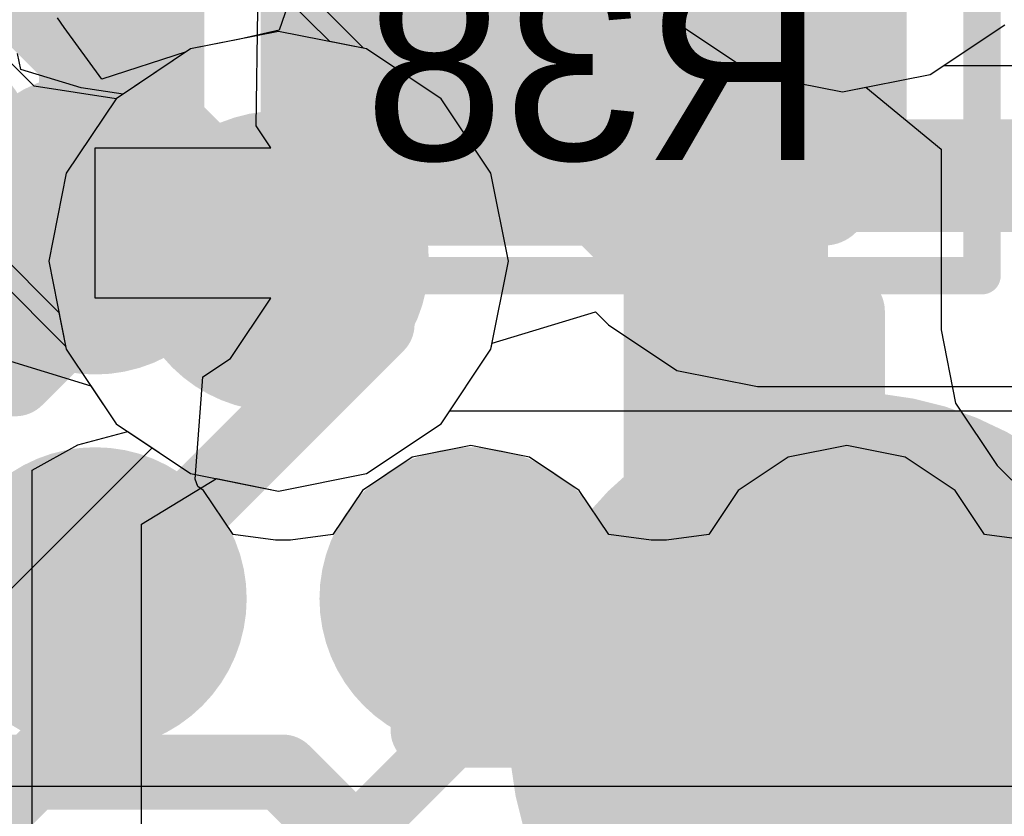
# Model space of a CAD drawing. Header units: millimetres. Extents: x -2 to 68, y -2 to 27.4.
# Tile 266 of 594: x 32 to 33.3, y 9.2 to 10.3. Entities that reach past the tile are written whole.
import ezdxf

# ---------------------------------------------------------------- set-up
doc = ezdxf.new("R2010")
doc.units = ezdxf.units.MM
for name, color, linetype in [('BottomLayer', 5, 'Continuous'), ('BottomPaste', 16, 'Continuous'), ('BottomSolder', 6, 'Continuous'), ('DrillGuide', 244, 'Continuous'), ('Mechanical10', 56, 'Continuous'), ('Mechanical17', 56, 'Continuous'), ('Mechanical6', 56, 'Continuous'), ('Mechanical88', 56, 'Continuous'), ('MidLayer1', 16, 'Continuous'), ('MidLayer2', 76, 'Continuous'), ('MidLayer3', 90, 'Continuous'), ('MidLayer4', 156, 'Continuous'), ('MidLayer5', 130, 'Continuous'), ('MidLayer6', 216, 'Continuous'), ('MidLayer7', 6, 'Continuous'), ('MidLayer8', 54, 'Continuous'), ('MultiLayer', 9, 'Continuous'), ('TopLayer', 1, 'Continuous'), ('TopPaste', 8, 'Continuous'), ('TopSolder', 216, 'Continuous'), ('ViaHoleLayer', 16, 'Continuous')]:
    doc.layers.add(name, color=color, linetype=linetype)

# ---------------------------------------------------------------- blocks, each defined once
blk = doc.blocks.new('TP_0_8MM_B_84')
at = {"layer": 'BottomLayer', "const_width": 0.4001}
blk.add_lwpolyline([(-0.2, 0, 1), (0.2, 0, 1)], format="xyb", close=True, dxfattribs=at)
at = {"layer": 'BottomSolder', "const_width": 0.45}
blk.add_lwpolyline([(-0.225, 0, 1), (0.225, 0, 1)], format="xyb", close=True, dxfattribs=at)
blk = doc.blocks.new('RES_0201_B_91')
at = {"layer": 'BottomLayer', "const_width": 0.0806}
for points in [[(-0.3897, 0.0894, 1), (-0.3091, 0.0894, 1)], [(-0.2409, 0.0894, 1), (-0.1603, 0.0894, 1)], [(0.1603, 0.0894, 1), (0.2409, 0.0894, 1)], [(0.3091, 0.0894, 1), (0.3897, 0.0894, 1)], [(-0.3897, -0.0894, 1), (-0.3091, -0.0894, 1)], [(-0.2409, -0.0894, 1), (-0.1603, -0.0894, 1)], [(0.1603, -0.0894, 1), (0.2409, -0.0894, 1)], [(0.3091, -0.0894, 1), (0.3897, -0.0894, 1)]]:
    blk.add_lwpolyline(points, format="xyb", close=True, dxfattribs=at)
at = {"layer": 'BottomLayer'}
for points in [[(-0.2006, 0.17), (-0.3494, 0.17), (-0.2006, -0.17), (-0.3494, -0.17)], [(0.2006, -0.17), (0.3494, -0.17), (0.2006, 0.17), (0.3494, 0.17)], [(-0.12, 0.0894), (-0.43, 0.0894), (-0.12, -0.0894), (-0.43, -0.0894)], [(0.12, -0.0894), (0.43, -0.0894), (0.12, 0.0894), (0.43, 0.0894)]]:
    blk.add_solid(points, dxfattribs=at)
at = {"layer": 'BottomPaste', "const_width": 0.0806}
for points in [[(-0.3897, 0.0894, 1), (-0.3091, 0.0894, 1)], [(-0.2409, 0.0894, 1), (-0.1603, 0.0894, 1)], [(0.1603, 0.0894, 1), (0.2409, 0.0894, 1)], [(0.3091, 0.0894, 1), (0.3897, 0.0894, 1)], [(-0.3897, -0.0894, 1), (-0.3091, -0.0894, 1)], [(-0.2409, -0.0894, 1), (-0.1603, -0.0894, 1)], [(0.1603, -0.0894, 1), (0.2409, -0.0894, 1)], [(0.3091, -0.0894, 1), (0.3897, -0.0894, 1)]]:
    blk.add_lwpolyline(points, format="xyb", close=True, dxfattribs=at)
at = {"layer": 'BottomPaste'}
for points in [[(-0.2006, 0.17), (-0.3494, 0.17), (-0.2006, -0.17), (-0.3494, -0.17)], [(0.2006, -0.17), (0.3494, -0.17), (0.2006, 0.17), (0.3494, 0.17)], [(-0.12, 0.0894), (-0.43, 0.0894), (-0.12, -0.0894), (-0.43, -0.0894)], [(0.12, -0.0894), (0.43, -0.0894), (0.12, 0.0894), (0.43, 0.0894)]]:
    blk.add_solid(points, dxfattribs=at)
at = {"layer": 'BottomSolder', "const_width": 0.0806}
for points in [[(-0.3897, 0.0894, 1), (-0.3091, 0.0894, 1)], [(-0.2409, 0.0894, 1), (-0.1603, 0.0894, 1)], [(0.1603, 0.0894, 1), (0.2409, 0.0894, 1)], [(0.3091, 0.0894, 1), (0.3897, 0.0894, 1)], [(-0.3897, -0.0894, 1), (-0.3091, -0.0894, 1)], [(-0.2409, -0.0894, 1), (-0.1603, -0.0894, 1)], [(0.1603, -0.0894, 1), (0.2409, -0.0894, 1)], [(0.3091, -0.0894, 1), (0.3897, -0.0894, 1)]]:
    blk.add_lwpolyline(points, format="xyb", close=True, dxfattribs=at)
at = {"layer": 'BottomSolder'}
for points in [[(-0.2006, 0.17), (-0.3494, 0.17), (-0.2006, -0.17), (-0.3494, -0.17)], [(0.2006, -0.17), (0.3494, -0.17), (0.2006, 0.17), (0.3494, 0.17)], [(-0.12, 0.0894), (-0.43, 0.0894), (-0.12, -0.0894), (-0.43, -0.0894)], [(0.12, -0.0894), (0.43, -0.0894), (0.12, 0.0894), (0.43, 0.0894)]]:
    blk.add_solid(points, dxfattribs=at)
at = {"layer": 'Mechanical10', "const_width": 0.12}
for points in [[(-0.32, -0.17), (-0.32, 0.17)], [(-0.32, 0.17), (0.32, 0.17)], [(0.32, -0.17), (0.32, 0.17)], [(-0.32, -0.17), (0.32, -0.17)]]:
    blk.add_lwpolyline(points, dxfattribs=at)
at = {"layer": 'Mechanical10', "const_width": 0.06}
for points in [[(-0.35, 0.17, 1), (-0.29, 0.17, 1)], [(-0.35, 0.17, 1), (-0.29, 0.17, 1)], [(0.29, 0.17, 1), (0.35, 0.17, 1)], [(0.29, 0.17, 1), (0.35, 0.17, 1)], [(-0.35, -0.17, 1), (-0.29, -0.17, 1)], [(-0.35, -0.17, 1), (-0.29, -0.17, 1)], [(0.29, -0.17, 1), (0.35, -0.17, 1)], [(0.29, -0.17, 1), (0.35, -0.17, 1)]]:
    blk.add_lwpolyline(points, format="xyb", close=True, dxfattribs=at)
at = {"layer": 'Mechanical6', "const_width": 0.05}
for points in [[(-0.53, -0.27), (-0.53, 0.27)], [(-0.53, 0.27), (0.53, 0.27)], [(0.53, -0.27), (0.53, 0.27)], [(0, -0.135), (0, 0.135)], [(-0.135, 0), (0.135, 0)], [(-0.53, -0.27), (0.53, -0.27)]]:
    blk.add_lwpolyline(points, dxfattribs=at)
at = {"layer": 'Mechanical6'}
for points, const_width in [([(-0.5425, 0.27, 1), (-0.5175, 0.27, 1)], 0.025), ([(-0.5425, 0.27, 1), (-0.5175, 0.27, 1)], 0.025), ([(0.5175, 0.27, 1), (0.5425, 0.27, 1)], 0.025), ([(0.5175, 0.27, 1), (0.5425, 0.27, 1)], 0.025), ([(-0.0125, 0.135, 1), (0.0125, 0.135, 1)], 0.025), ([(0.1013, 0, 1), (-0.1013, 0, 1)], 0.05), ([(-0.1475, 0, 1), (-0.1225, 0, 1)], 0.025), ([(-0.1138, 0, 1), (-0.0888, 0, 1)], 0.025), ([(0.0888, 0, 1), (0.1138, 0, 1)], 0.025), ([(0.1225, 0, 1), (0.1475, 0, 1)], 0.025), ([(-0.0125, -0.135, 1), (0.0125, -0.135, 1)], 0.025), ([(-0.5425, -0.27, 1), (-0.5175, -0.27, 1)], 0.025), ([(-0.5425, -0.27, 1), (-0.5175, -0.27, 1)], 0.025), ([(0.5175, -0.27, 1), (0.5425, -0.27, 1)], 0.025), ([(0.5175, -0.27, 1), (0.5425, -0.27, 1)], 0.025)]:
    blk.add_lwpolyline(points, format="xyb", close=True, dxfattribs=dict(at, const_width=const_width))
blk = doc.blocks.new('BGA486C50P27X27_1400X1400X125_227')
at = {"layer": 'TopLayer', "const_width": 0.1}
for points in [[(-6.05, 4, 1), (-5.95, 4, 1)], [(-5.55, 4, 1), (-5.45, 4, 1)], [(-6.05, 3.5, 1), (-5.95, 3.5, 1)], [(-6.05, 3, 1), (-5.95, 3, 1)]]:
    blk.add_lwpolyline(points, format="xyb", close=True, dxfattribs=at)
at = {"layer": 'TopPaste', "const_width": 0.1}
for points in [[(-6.05, 4, 1), (-5.95, 4, 1)], [(-5.55, 4, 1), (-5.45, 4, 1)], [(-6.05, 3.5, 1), (-5.95, 3.5, 1)], [(-6.05, 3, 1), (-5.95, 3, 1)]]:
    blk.add_lwpolyline(points, format="xyb", close=True, dxfattribs=at)
at = {"layer": 'TopSolder', "const_width": 0.2016}
for points in [[(-6.1008, 4, 1), (-5.8992, 4, 1)], [(-5.6008, 4, 1), (-5.3992, 4, 1)], [(-6.1008, 3.5, 1), (-5.8992, 3.5, 1)], [(-6.1008, 3, 1), (-5.8992, 3, 1)]]:
    blk.add_lwpolyline(points, format="xyb", close=True, dxfattribs=at)

msp = doc.modelspace()

# ---------------------------------------------------------------- linework, layer by layer
at = {"layer": 'BottomLayer', "const_width": 0.1}
for points in [[(33.05, 10.2), (33.05, 10.9)], [(32.195, 9.9688), (32.195, 10.3849)], [(32.5, 9.8652), (32.5, 10.2)], [(33.05, 9.4008), (33.05, 10.2)], [(32.019, 9.7928), (32.195, 9.9688)], [(32.204, 9.5692), (32.5, 9.8652)], [(31.6913, 9.7928), (32.019, 9.7928)], [(31.4906, 9.5692), (32.204, 9.5692)], [(33.05, 9.4008), (33.1258, 9.325)], [(31.3589, 9.2692), (32.3745, 9.2692)], [(32.3745, 9.2692), (35.3376, 6.3061)]]:
    msp.add_lwpolyline(points, dxfattribs=at)
at = {"layer": 'BottomLayer'}
for points, const_width in [([(32.475, 10.2, 1), (32.525, 10.2, 1)], 0.05), ([(33.025, 10.2, 1), (33.075, 10.2, 1)], 0.05), ([(33.025, 10.2, 1), (33.075, 10.2, 1)], 0.05), ([(31.8197, 10.0928, 1), (31.9697, 10.0928, 1)], 0.15), ([(32.17, 9.9688, 1), (32.22, 9.9688, 1)], 0.05), ([(32.17, 9.9688, 1), (32.22, 9.9688, 1)], 0.05), ([(32.475, 9.8652, 1), (32.525, 9.8652, 1)], 0.05), ([(32.475, 9.8652, 1), (32.525, 9.8652, 1)], 0.05), ([(31.994, 9.7928, 1), (32.044, 9.7928, 1)], 0.05), ([(31.994, 9.7928, 1), (32.044, 9.7928, 1)], 0.05), ([(32.179, 9.5692, 1), (32.229, 9.5692, 1)], 0.05), ([(32.179, 9.5692, 1), (32.229, 9.5692, 1)], 0.05), ([(33.025, 9.4008, 1), (33.075, 9.4008, 1)], 0.05), ([(33.025, 9.4008, 1), (33.075, 9.4008, 1)], 0.05), ([(33.1008, 9.325, 1), (33.1508, 9.325, 1)], 0.05), ([(32.3495, 9.2692, 1), (32.3995, 9.2692, 1)], 0.05), ([(32.3495, 9.2692, 1), (32.3995, 9.2692, 1)], 0.05)]:
    msp.add_lwpolyline(points, format="xyb", close=True, dxfattribs=dict(at, const_width=const_width))
at = {"layer": 'DrillGuide', "const_width": 0.1}
msp.add_lwpolyline([(32.319, 9.9492, 1), (32.419, 9.9492, 1)], format="xyb", close=True, dxfattribs=at)
at = {"layer": 'Mechanical88', "const_width": 0.1}
for points in [[(33.1258, 9.325), (33.1258, 9.8828)], [(32.5681, 9.325), (33.1258, 9.325)], [(33.1258, 8.7672), (33.1258, 9.325)], [(33.1258, 9.325), (33.6836, 9.325)]]:
    msp.add_lwpolyline(points, dxfattribs=at)
at = {"layer": 'Mechanical88', "const_width": 0.05}
for points in [[(33.1008, 9.8828, 1), (33.1508, 9.8828, 1)], [(32.5431, 9.325, 1), (32.5931, 9.325, 1)], [(33.1008, 9.325, 1), (33.1508, 9.325, 1)], [(33.1008, 9.325, 1), (33.1508, 9.325, 1)], [(33.1008, 9.325, 1), (33.1508, 9.325, 1)], [(33.1008, 9.325, 1), (33.1508, 9.325, 1)]]:
    msp.add_lwpolyline(points, format="xyb", close=True, dxfattribs=at)
at = {"layer": 'MidLayer1'}
for p, q in [((32.8366, 10.3632), (32.9029, 10.264)), ((32.4821, 10.2326), (32.4054, 10.3094)), ((32.9029, 10.264), (33.0021, 10.1977)), ((32.486, 10.2318), (32.4821, 10.2326)), ((32.5853, 10.1655), (32.486, 10.2318)), ((33.2362, 10.1977), (33.2543, 10.2097)), ((33.2543, 10.2097), (33.6151, 10.2097)), ((33.0021, 10.1977), (33.1192, 10.1744)), ((33.1192, 10.1744), (33.2362, 10.1977)), ((32.6516, 10.0663), (32.5853, 10.1655)), ((32.6749, 9.9492), (32.6516, 10.0663)), ((31.9267, 9.995), (32.0856, 9.8361)), ((32.6516, 9.8322), (32.6749, 9.9492)), ((32.0856, 9.8361), (32.0864, 9.8322)), ((32.0864, 9.8322), (32.1527, 9.7329)), ((32.5853, 9.7329), (32.6516, 9.8322)), ((32.1527, 9.7329), (32.2519, 9.6666)), ((32.486, 9.6666), (32.5853, 9.7329)), ((32.2519, 9.6666), (32.369, 9.6433)), ((32.369, 9.6433), (32.486, 9.6666))]:
    msp.add_line(p, q, dxfattribs=at)
at = {"layer": 'MidLayer1', "const_width": 0.15}
for points in [[(32.125, 10.1932), (32.125, 10.5)], [(32.125, 10.1932), (32.369, 9.9492)]]:
    msp.add_lwpolyline(points, dxfattribs=at)
at = {"layer": 'MidLayer1'}
for points, const_width in [([(32.0875, 10.1932, 1), (32.1625, 10.1932, 1)], 0.075), ([(32.0875, 10.1932, 1), (32.1625, 10.1932, 1)], 0.075), ([(32.269, 9.9492, 1), (32.469, 9.9492, 1)], 0.2), ([(32.3315, 9.9492, 1), (32.4065, 9.9492, 1)], 0.075)]:
    msp.add_lwpolyline(points, format="xyb", close=True, dxfattribs=dict(at, const_width=const_width))
at = {"layer": 'MidLayer2'}
for p, q in [((32.4371, 10.2415), (32.0801, 10.5986)), ((32.8366, 10.3632), (32.9029, 10.264)), ((32.9029, 10.264), (33.0021, 10.1977)), ((33.2362, 10.1977), (33.3355, 10.264)), ((32.486, 10.2318), (32.4371, 10.2415)), ((32.5853, 10.1655), (32.486, 10.2318)), ((33.0021, 10.1977), (33.1192, 10.1744)), ((33.1192, 10.1744), (33.2362, 10.1977)), ((32.6516, 10.0663), (32.5853, 10.1655)), ((31.8547, 10.1031), (32.0767, 9.8811)), ((32.6749, 9.9492), (32.6516, 10.0663)), ((32.6516, 9.8322), (32.6749, 9.9492)), ((32.0767, 9.8811), (32.0864, 9.8322)), ((32.0864, 9.8322), (32.1527, 9.7329)), ((32.5853, 9.7329), (32.6516, 9.8322)), ((32.1527, 9.7329), (32.2519, 9.6666)), ((32.486, 9.6666), (32.5853, 9.7329)), ((32.2519, 9.6666), (32.369, 9.6433)), ((32.369, 9.6433), (32.486, 9.6666))]:
    msp.add_line(p, q, dxfattribs=at)
at = {"layer": 'MidLayer2', "const_width": 0.1}
msp.add_lwpolyline([(31.8998, 10.4184), (32.369, 9.9492)], dxfattribs=at)
at = {"layer": 'MidLayer2'}
for points, const_width in [([(32.269, 9.9492, 1), (32.469, 9.9492, 1)], 0.2), ([(32.344, 9.9492, 1), (32.394, 9.9492, 1)], 0.05)]:
    msp.add_lwpolyline(points, format="xyb", close=True, dxfattribs=dict(at, const_width=const_width))
at = {"layer": 'MidLayer3'}
for p, q in [((32.8366, 10.3632), (32.9029, 10.264)), ((32.9029, 10.264), (33.0021, 10.1977)), ((33.2362, 10.1977), (33.3355, 10.264)), ((32.369, 10.2551), (32.2519, 10.2318)), ((32.486, 10.2318), (32.369, 10.2551)), ((32.026, 10.2045), (32.0218, 10.2257)), ((32.2519, 10.2318), (32.162, 10.1717)), ((32.5853, 10.1655), (32.486, 10.2318)), ((32.1061, 10.1799), (32.026, 10.2045)), ((33.0021, 10.1977), (33.1192, 10.1744)), ((33.1192, 10.1744), (33.2362, 10.1977)), ((32.162, 10.1717), (32.1061, 10.1799)), ((32.6516, 10.0663), (32.5853, 10.1655)), ((32.6749, 9.9492), (32.6516, 10.0663)), ((32.6516, 9.8322), (32.6749, 9.9492)), ((32.5853, 9.7329), (32.6516, 9.8322)), ((32.102, 9.7048), (32.1682, 9.7226)), ((32.1682, 9.7226), (32.2519, 9.6666)), ((32.486, 9.6666), (32.5853, 9.7329)), ((32.0412, 9.6712), (32.102, 9.7048)), ((32.0412, 6.8179), (32.0412, 9.6712)), ((32.2519, 9.6666), (32.369, 9.6433)), ((32.369, 9.6433), (32.486, 9.6666))]:
    msp.add_line(p, q, dxfattribs=at)
at = {"layer": 'MidLayer3', "const_width": 0.2}
msp.add_lwpolyline([(32.269, 9.9492, 1), (32.469, 9.9492, 1)], format="xyb", close=True, dxfattribs=at)
at = {"layer": 'MidLayer4'}
for p, q in [((32.4109, 10.3763), (32.3696, 10.2567)), ((32.0835, 10.2604), (32.075, 10.273)), ((32.1337, 10.1915), (32.0835, 10.2604)), ((32.3696, 10.2567), (32.3174, 10.2448)), ((32.3174, 10.2448), (32.2519, 10.2318)), ((32.2462, 10.228), (32.1337, 10.1915)), ((32.2519, 10.2318), (32.2462, 10.228)), ((32.6531, 9.8399), (32.7909, 9.8817)), ((32.7909, 9.8817), (32.8079, 9.8647)), ((32.8079, 9.8647), (32.8989, 9.8039)), ((32.6516, 9.8322), (32.6531, 9.8399)), ((32.5853, 9.7329), (32.6516, 9.8322)), ((31.9793, 9.8262), (32.119, 9.7833)), ((32.8989, 9.8039), (33.0062, 9.7825)), ((32.119, 9.7833), (32.1527, 9.7329)), ((33.0062, 9.7825), (33.4912, 9.7825)), ((32.1527, 9.7329), (32.2519, 9.6666)), ((32.486, 9.6666), (32.5853, 9.7329)), ((32.2519, 9.6666), (32.369, 9.6433)), ((32.369, 9.6433), (32.486, 9.6666))]:
    msp.add_line(p, q, dxfattribs=at)
at = {"layer": 'MidLayer4', "const_width": 0.15}
for points in [[(32.6909, 10.3782), (33.0062, 10.0629)], [(33.0062, 10.0629), (33.4912, 10.0629)]]:
    msp.add_lwpolyline(points, dxfattribs=at)
at = {"layer": 'MidLayer4'}
for points, const_width in [([(31.8197, 10.0928, 1), (31.9697, 10.0928, 1)], 0.15), ([(32.269, 9.9492, 1), (32.469, 9.9492, 1)], 0.2), ([(32.9687, 10.0629, 1), (33.0437, 10.0629, 1)], 0.075), ([(32.9687, 10.0629, 1), (33.0437, 10.0629, 1)], 0.075)]:
    msp.add_lwpolyline(points, format="xyb", close=True, dxfattribs=dict(at, const_width=const_width))
at = {"layer": 'MidLayer5'}
for p, q in [((32.0436, 10.1822), (31.7471, 10.4786)), ((32.8366, 10.3632), (32.9029, 10.264)), ((32.9029, 10.264), (33.0021, 10.1977)), ((32.369, 10.2551), (32.2519, 10.2318)), ((32.486, 10.2318), (32.369, 10.2551)), ((32.2519, 10.2318), (32.1527, 10.1655)), ((32.5853, 10.1655), (32.486, 10.2318)), ((33.0021, 10.1977), (33.1192, 10.1744)), ((32.1527, 10.1655), (32.0436, 10.1822)), ((33.1192, 10.1744), (33.1505, 10.1806)), ((33.1505, 10.1806), (33.2505, 10.0985)), ((32.6516, 10.0663), (32.5853, 10.1655)), ((33.2505, 10.0985), (33.2505, 9.8578)), ((32.6749, 9.9492), (32.6516, 10.0663)), ((32.6516, 9.8322), (32.6749, 9.9492)), ((33.2505, 9.8578), (33.2699, 9.7602)), ((32.5853, 9.7329), (32.6516, 9.8322)), ((33.2699, 9.7602), (33.3252, 9.6775)), ((32.486, 9.6666), (32.5853, 9.7329)), ((33.3252, 9.6775), (34.2668, 8.7359)), ((32.1865, 9.5993), (32.2865, 9.6598)), ((32.2865, 9.6598), (32.369, 9.6433)), ((32.369, 9.6433), (32.486, 9.6666)), ((32.1865, 8.1739), (32.1865, 9.5993))]:
    msp.add_line(p, q, dxfattribs=at)
at = {"layer": 'MidLayer5', "const_width": 0.25}
for points in [[(32.218, 10.6937), (32.5375, 10.3742)], [(32.5375, 10.3742), (32.545, 10.3742)], [(32.545, 10.3742), (32.9534, 9.9658)], [(32.9534, 9.4607), (32.9534, 9.9658)], [(32.9534, 9.4607), (34.436, 7.9782)]]:
    msp.add_lwpolyline(points, dxfattribs=at)
at = {"layer": 'MidLayer5'}
for points, const_width in [([(32.475, 10.3742, 1), (32.6, 10.3742, 1)], 0.125), ([(32.475, 10.3742, 1), (32.6, 10.3742, 1)], 0.125), ([(32.4825, 10.3742, 1), (32.6075, 10.3742, 1)], 0.125), ([(32.4825, 10.3742, 1), (32.6075, 10.3742, 1)], 0.125), ([(32.269, 9.9492, 1), (32.469, 9.9492, 1)], 0.2), ([(32.8909, 9.9658, 1), (33.0159, 9.9658, 1)], 0.125), ([(32.8909, 9.9658, 1), (33.0159, 9.9658, 1)], 0.125), ([(32.8909, 9.4607, 1), (33.0159, 9.4607, 1)], 0.125), ([(32.8909, 9.4607, 1), (33.0159, 9.4607, 1)], 0.125)]:
    msp.add_lwpolyline(points, format="xyb", close=True, dxfattribs=dict(at, const_width=const_width))
at = {"layer": 'MidLayer6'}
for p, q in [((32.8366, 10.3632), (32.9029, 10.264)), ((32.9029, 10.264), (33.0021, 10.1977)), ((33.2362, 10.1977), (33.3355, 10.264)), ((32.369, 10.2551), (32.2519, 10.2318)), ((32.486, 10.2318), (32.369, 10.2551)), ((32.2519, 10.2318), (32.1527, 10.1655)), ((32.5853, 10.1655), (32.486, 10.2318)), ((33.0021, 10.1977), (33.1192, 10.1744)), ((33.1192, 10.1744), (33.2362, 10.1977)), ((32.1527, 10.1655), (32.0864, 10.0663)), ((32.6516, 10.0663), (32.5853, 10.1655)), ((32.0864, 10.0663), (32.0631, 9.9492)), ((32.6749, 9.9492), (32.6516, 10.0663)), ((32.0631, 9.9492), (32.0864, 9.8322)), ((32.6516, 9.8322), (32.6749, 9.9492)), ((32.0864, 9.8322), (32.1527, 9.7329)), ((32.5853, 9.7329), (32.6516, 9.8322)), ((32.1527, 9.7329), (32.2519, 9.6666)), ((32.486, 9.6666), (32.5853, 9.7329)), ((32.2519, 9.6666), (32.369, 9.6433)), ((32.369, 9.6433), (32.486, 9.6666))]:
    msp.add_line(p, q, dxfattribs=at)
at = {"layer": 'MidLayer6', "const_width": 0.2}
msp.add_lwpolyline([(32.269, 9.9492, 1), (32.469, 9.9492, 1)], format="xyb", close=True, dxfattribs=at)
at = {"layer": 'MidLayer7'}
for p, q in [((32.8366, 10.3632), (32.9029, 10.264)), ((32.9029, 10.264), (33.0021, 10.1977)), ((33.2362, 10.1977), (33.3355, 10.264)), ((32.369, 10.2551), (32.2519, 10.2318)), ((32.486, 10.2318), (32.369, 10.2551)), ((32.2519, 10.2318), (32.1527, 10.1655)), ((32.5853, 10.1655), (32.486, 10.2318)), ((33.0021, 10.1977), (33.1192, 10.1744)), ((33.1192, 10.1744), (33.2362, 10.1977)), ((32.1527, 10.1655), (32.0864, 10.0663)), ((32.6516, 10.0663), (32.5853, 10.1655)), ((32.0864, 10.0663), (32.0631, 9.9492)), ((32.6749, 9.9492), (32.6516, 10.0663)), ((32.0631, 9.9492), (32.0864, 9.8322)), ((32.6516, 9.8322), (32.6749, 9.9492)), ((32.0864, 9.8322), (32.1527, 9.7329)), ((32.5853, 9.7329), (32.6516, 9.8322)), ((32.1527, 9.7329), (32.2519, 9.6666)), ((32.486, 9.6666), (32.5853, 9.7329)), ((32.2519, 9.6666), (32.369, 9.6433)), ((32.369, 9.6433), (32.486, 9.6666)), ((35.5, 9.25), (31.75, 9.25))]:
    msp.add_line(p, q, dxfattribs=at)
at = {"layer": 'MidLayer7', "const_width": 0.2}
msp.add_lwpolyline([(32.269, 9.9492, 1), (32.469, 9.9492, 1)], format="xyb", close=True, dxfattribs=at)
at = {"layer": 'MidLayer8'}
for p, q in [((32.8366, 10.3632), (32.9029, 10.264)), ((32.9029, 10.264), (33.0021, 10.1977)), ((33.2362, 10.1977), (33.3355, 10.264)), ((32.369, 10.2551), (32.2519, 10.2318)), ((32.486, 10.2318), (32.369, 10.2551)), ((32.2519, 10.2318), (32.1527, 10.1655)), ((32.5853, 10.1655), (32.486, 10.2318)), ((33.0021, 10.1977), (33.1192, 10.1744)), ((33.1192, 10.1744), (33.2362, 10.1977)), ((32.1527, 10.1655), (32.0864, 10.0663)), ((32.6516, 10.0663), (32.5853, 10.1655)), ((32.0864, 10.0663), (32.0631, 9.9492)), ((32.6749, 9.9492), (32.6516, 10.0663)), ((32.0631, 9.9492), (32.0864, 9.8322)), ((32.6516, 9.8322), (32.6749, 9.9492)), ((32.0864, 9.8322), (32.1527, 9.7329)), ((32.5853, 9.7329), (32.6516, 9.8322)), ((32.5853, 9.7329), (32.5967, 9.75)), ((32.5967, 9.75), (34, 9.75)), ((32.1527, 9.7329), (32.2519, 9.6666)), ((32.486, 9.6666), (32.5853, 9.7329)), ((32.486, 9.6666), (32.5853, 9.7329)), ((31.6677, 9.1677), (32.2008, 9.7008)), ((32.2008, 9.7008), (32.2519, 9.6666)), ((32.2519, 9.6666), (32.369, 9.6433)), ((32.2519, 9.6666), (32.369, 9.6433)), ((32.369, 9.6433), (32.486, 9.6666)), ((32.369, 9.6433), (32.486, 9.6666))]:
    msp.add_line(p, q, dxfattribs=at)
at = {"layer": 'MidLayer8', "const_width": 0.2}
msp.add_lwpolyline([(32.269, 9.9492, 1), (32.469, 9.9492, 1)], format="xyb", close=True, dxfattribs=at)
at = {"layer": 'MultiLayer'}
for points, const_width in [([(31.8197, 10.0928, 1), (31.9697, 10.0928, 1)], 0.15), ([(32.269, 9.9492, 1), (32.469, 9.9492, 1)], 0.2)]:
    msp.add_lwpolyline(points, format="xyb", close=True, dxfattribs=dict(at, const_width=const_width))
at = {"layer": 'TopLayer'}
for p, q in [((32.3391, 10.1295), (32.3413, 10.2837)), ((32.3391, 10.1295), (32.3413, 10.2837)), ((32.3589, 10.1), (32.3391, 10.1295)), ((32.3589, 10.1), (32.3391, 10.1295)), ((32.125, 9.9), (32.125, 10.1)), ((32.125, 10.1), (32.3589, 10.1)), ((32.125, 9.9), (32.125, 10.1)), ((32.125, 10.1), (32.3589, 10.1)), ((32.3589, 9.9), (32.125, 9.9)), ((32.3589, 9.9), (32.125, 9.9)), ((32.3052, 9.8198), (32.3589, 9.9)), ((32.3052, 9.8198), (32.3589, 9.9)), ((32.2683, 9.7951), (32.3052, 9.8198)), ((32.2683, 9.7951), (32.3052, 9.8198)), ((32.2582, 9.6589), (32.2683, 9.7951)), ((32.2582, 9.6589), (32.2683, 9.7951)), ((32.625, 9.7039), (32.547, 9.6884)), ((32.625, 9.7039), (32.547, 9.6884)), ((32.703, 9.6884), (32.625, 9.7039)), ((32.703, 9.6884), (32.625, 9.7039)), ((33.125, 9.7039), (33.047, 9.6884)), ((33.125, 9.7039), (33.047, 9.6884)), ((33.203, 9.6884), (33.125, 9.7039)), ((33.203, 9.6884), (33.125, 9.7039)), ((32.547, 9.6884), (32.4808, 9.6442)), ((32.547, 9.6884), (32.4808, 9.6442)), ((32.7692, 9.6442), (32.703, 9.6884)), ((32.7692, 9.6442), (32.703, 9.6884)), ((33.047, 9.6884), (32.9808, 9.6442)), ((33.047, 9.6884), (32.9808, 9.6442)), ((33.2692, 9.6442), (33.203, 9.6884)), ((33.2692, 9.6442), (33.203, 9.6884)), ((32.2614, 9.6494), (32.2582, 9.6589)), ((32.2614, 9.6494), (32.2582, 9.6589)), ((32.2692, 9.6442), (32.2614, 9.6494)), ((32.2692, 9.6442), (32.2614, 9.6494)), ((32.3086, 9.5853), (32.2692, 9.6442)), ((32.3086, 9.5853), (32.2692, 9.6442)), ((32.4808, 9.6442), (32.4414, 9.5853)), ((32.4808, 9.6442), (32.4414, 9.5853)), ((32.8086, 9.5853), (32.7692, 9.6442)), ((32.8086, 9.5853), (32.7692, 9.6442)), ((32.9808, 9.6442), (32.9414, 9.5853)), ((32.9808, 9.6442), (32.9414, 9.5853)), ((33.3086, 9.5853), (33.2692, 9.6442)), ((33.3086, 9.5853), (33.2692, 9.6442)), ((32.3649, 9.578), (32.3086, 9.5853)), ((32.3649, 9.578), (32.3086, 9.5853)), ((32.3851, 9.578), (32.3649, 9.578)), ((32.3851, 9.578), (32.3649, 9.578)), ((32.4414, 9.5853), (32.3851, 9.578)), ((32.4414, 9.5853), (32.3851, 9.578)), ((32.8649, 9.578), (32.8086, 9.5853)), ((32.8649, 9.578), (32.8086, 9.5853)), ((32.8851, 9.578), (32.8649, 9.578)), ((32.8851, 9.578), (32.8649, 9.578)), ((32.9414, 9.5853), (32.8851, 9.578)), ((32.9414, 9.5853), (32.8851, 9.578)), ((33.3649, 9.578), (33.3086, 9.5853)), ((33.3649, 9.578), (33.3086, 9.5853))]:
    msp.add_line(p, q, dxfattribs=at)
for points, const_width in [([(32.1059, 9.4809), (32.125, 9.5)], 0.1), ([(32.602, 9.477), (32.625, 9.5)], 0.08), ([(32.885, 9.26), (33.125, 9.5)], 0.08), ([(32.1059, 9.3344), (32.1059, 9.4809)], 0.1), ([(32.602, 9.3164), (32.602, 9.477)], 0.08), ([(31.875, 9.1035), (32.1059, 9.3344)], 0.1), ([(32.365, 9.0794), (32.602, 9.3164)], 0.08), ([(32.885, 8.2919), (32.885, 9.26)], 0.08)]:
    msp.add_lwpolyline(points, dxfattribs=dict(at, const_width=const_width))
for points, const_width in [([(32.1, 9.5, 1), (32.15, 9.5, 1)], 0.05), ([(32.605, 9.5, 1), (32.645, 9.5, 1)], 0.04), ([(33.105, 9.5, 1), (33.145, 9.5, 1)], 0.04), ([(32.0809, 9.4809, 1), (32.1309, 9.4809, 1)], 0.05), ([(32.0809, 9.4809, 1), (32.1309, 9.4809, 1)], 0.05), ([(32.582, 9.477, 1), (32.622, 9.477, 1)], 0.04), ([(32.582, 9.477, 1), (32.622, 9.477, 1)], 0.04), ([(32.0809, 9.3344, 1), (32.1309, 9.3344, 1)], 0.05), ([(32.0809, 9.3344, 1), (32.1309, 9.3344, 1)], 0.05), ([(32.582, 9.3164, 1), (32.622, 9.3164, 1)], 0.04), ([(32.582, 9.3164, 1), (32.622, 9.3164, 1)], 0.04), ([(32.865, 9.26, 1), (32.905, 9.26, 1)], 0.04), ([(32.865, 9.26, 1), (32.905, 9.26, 1)], 0.04)]:
    msp.add_lwpolyline(points, format="xyb", close=True, dxfattribs=dict(at, const_width=const_width))
at = {"layer": 'ViaHoleLayer', "const_width": 0.1}
msp.add_lwpolyline([(32.319, 9.9492, 1), (32.419, 9.9492, 1)], format="xyb", close=True, dxfattribs=at)

# ---------------------------------------------------------------- block references
for name, p, rotation in [('BGA486C50P27X27_1400X1400X125_227', (36.125, 15.5), 90), ('TP_0_8MM_B_84', (33.1258, 9.325), 180)]:
    msp.add_blockref(name, p, dxfattribs=dict(rotation=rotation))
msp.add_blockref('RES_0201_B_91', (32.775, 10.2))

# ---------------------------------------------------------------- texts
at = {"layer": 'Mechanical17', "text_generation_flag": 2}
msp.add_text('R38', height=0.25, dxfattribs=at).set_placement((33.0962, 10.0838))

doc.saveas('drawing.dxf')
